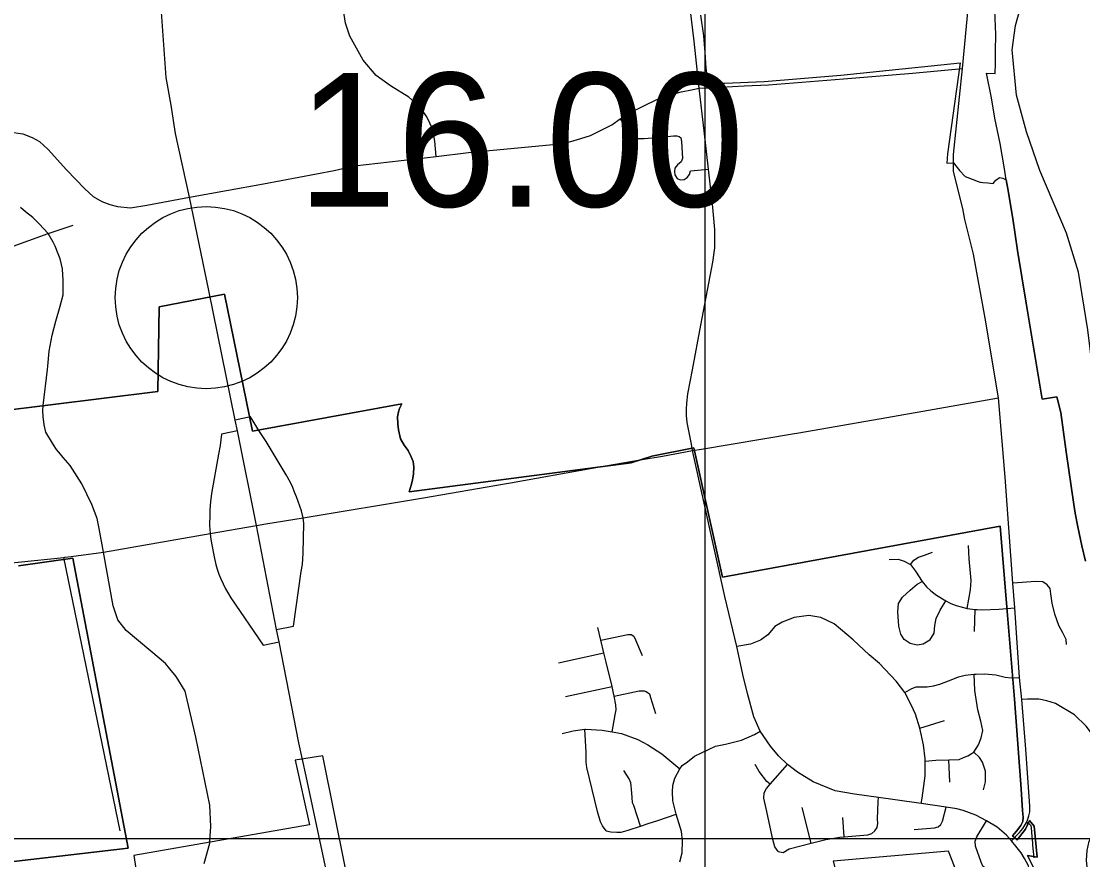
# Model space of a CAD drawing. Extents: x 1659811 to 1934326, y 644115 to 934867.
# Drawn here: x 1788682 to 1797422, y 753899 to 760803 of the extents above; entities that cross this region are included whole.
import ezdxf

# ---------------------------------------------------------------- set-up
doc = ezdxf.new("R2010")
doc.units = 0
for name, color, linetype in [('Default', 7, 'Continuous'), ('GM_X_City_Street', 7, 'Continuous'), ('GM_X_Corporation', 7, 'Continuous'), ('GM_X_County_Road', 7, 'Continuous'), ('GM_X_Interchange_Ramps', 7, 'Continuous'), ('GM_X_Interstate_Route', 7, 'Continuous'), ('GM_X_Township', 7, 'Continuous'), ('SC_Scratch1', 7, 'Continuous'), ('SH_Text', 7, 'Continuous')]:
    doc.layers.add(name, color=color, linetype=linetype)

msp = doc.modelspace()

# ---------------------------------------------------------------- linework, layer by layer
at = {"layer": 'Default'}
msp.add_circle((1790205.9, 758526.8), 750, dxfattribs=at)
at = {"layer": 'GM_X_City_Street'}
for points in [[(1794264.2, 760250.4), (1794222.3, 760639.4), (1794156.9, 761184.7), (1794125.6, 761334.1), (1794098.3, 761406.4), (1794016.1, 761625.6), (1793916.4, 761923.3), (1793861.5, 762072.2), (1793810.9, 762252.9), (1793754.5, 762488.4), (1793725.6, 762661.9), (1793711.2, 762739.9), (1793676.5, 763042), (1793660.6, 763196.6), (1793634.6, 763508.8), (1793627.4, 763701), (1793630.2, 763841.2), (1793646.2, 764095.6), (1793658.2, 764238)], [(1792098.2, 759687.9), (1792088, 759814.9), (1792069.7, 759911), (1792021.3, 760015.1), (1791967.7, 760094.7), (1791874.4, 760176.4), (1791722.8, 760269.7), (1791603.2, 760357.2), (1791498.3, 760482.6), (1791387.5, 760680.9), (1791351.8, 760786), (1791335.7, 760894.2)], [(1794635.1, 760270.1), (1794833.8, 760280.1), (1795452.2, 760327.5), (1796020.8, 760376.5), (1796433.3, 760413.6)], [(1789583.1, 759266.7), (1789716.7, 759288.1), (1790068.8, 759353.9), (1790675.7, 759464.5), (1791259.3, 759573.4), (1791426.6, 759611.4), (1792098.2, 759687.9), (1792363.9, 759723.3), (1793031.9, 759784.9), (1793116.3, 759792.4), (1793208.1, 759812.2), (1793290, 759837), (1793369.3, 759861.8), (1793483.5, 759918.9), (1793545.5, 759951.1), (1793612.5, 759998.3), (1793726.6, 760065.3), (1793808.5, 760107.4), (1793915.2, 760157.1), (1794003.6, 760190.5), (1794114.3, 760221.7), (1794200.9, 760239.2), (1794264.2, 760250.4)], [(1794199.5, 757319.4), (1794165.8, 757498.2), (1794160.5, 757556.3), (1794160.5, 757609.8), (1794163.2, 757656.8), (1794171.2, 757733.6), (1794209, 757931.9), (1794276.6, 758300), (1794376, 758819), (1794393.3, 758937.5), (1794393.3, 759088.8), (1794376.5, 759268.5), (1794340.8, 759583.8), (1794306.3, 759899.7), (1794264.2, 760250.4)], [(1794264.2, 760250.4), (1794346.9, 760255.6), (1794635.1, 760270.1)], [(1793612.5, 759998.3), (1793677.2, 759907.5), (1793702.7, 759869.7), (1793716, 759849.3), (1793730.3, 759838), (1793753.8, 759837), (1793809.9, 759838), (1793982.4, 759850.3), (1794051.9, 759858.5), (1794079.4, 759860.5), (1794098.8, 759854.4), (1794112.1, 759842.1), (1794118.2, 759812.5), (1794126.4, 759671.6), (1794115.1, 759646.1), (1794084.5, 759620.6), (1794064.1, 759592), (1794061, 759564.5), (1794063.1, 759538.9), (1794082.5, 759508.3), (1794108, 759497.1), (1794141.7, 759499.1), (1794166.2, 759515.4), (1794183.6, 759540), (1794192.7, 759570.6), (1794340.8, 759583.8)], [(1788583, 759893.1), (1788696.5, 759876.3), (1788771.7, 759846.2), (1788831.8, 759811.2), (1788903.9, 759745.6), (1789054.9, 759579), (1789205.8, 759422.9), (1789273.5, 759360.4), (1789344.6, 759318.8), (1789410.5, 759292.8), (1789474.7, 759277.1), (1789583.1, 759266.7)], [(1796834.4, 754054.6), (1796902.1, 754122.1), (1796929.1, 754155), (1796958.2, 754205.8), (1796966.9, 754224.9), (1796979, 754259.7), (1796985.6, 754293.3), (1796985.6, 754340), (1796954.5, 754809.1), (1796919.6, 755218.7), (1796902.6, 755400.7), (1796863.3, 755973.8), (1796847.6, 756176.8), (1796782.1, 757049.5), (1796728, 757701.5), (1796620, 758359.1), (1796523.7, 758884.4), (1796452, 759171.6), (1796434.4, 759260.6), (1796366.3, 759533.3), (1796358.9, 759567), (1796356.8, 759606.3), (1796356.9, 759637.5), (1796357, 759661.8)], [(1789025, 758710.8), (1789023.1, 758763.8), (1789014.6, 758801.1), (1789002.2, 758845.5), (1788987.2, 758888.9), (1788962.1, 758950.7), (1788945.4, 758983), (1788902.7, 759053.7), (1788831, 759134.5), (1788777.5, 759187.1), (1788716.5, 759233.1), (1788674.8, 759269)], [(1788365.8, 758855), (1788370.2, 758860.2), (1788370.2, 758887.4), (1788413, 758891.3), (1788448, 758893.6), (1788497.7, 758906.8), (1788585.5, 758939.5), (1788902.7, 759053.7), (1789110.2, 759122.9)], [(1788898.6, 757934.9), (1788901.9, 757962.1), (1788913, 758085.6), (1788936.7, 758218.5), (1788966.8, 758334), (1789003.2, 758455.9), (1789026.9, 758550.8), (1789026.2, 758675.2), (1789025, 758710.8)], [(1789005.3, 757238.8), (1788972.6, 757277.2), (1788947.1, 757314.2), (1788884.5, 757418.2), (1788869.8, 757478.6), (1788862.5, 757549), (1788858.9, 757593.7), (1788862.5, 757639.9), (1788898.6, 757934.9)], [(1795032.5, 757404.4), (1795085.6, 757413.2), (1795808, 757540.3), (1796728, 757701.5)], [(1794209.3, 757267.4), (1794283, 757279.6), (1795032.5, 757404.4)], [(1793795.8, 757194.7), (1793962.3, 757222.9), (1794209.3, 757267.4)], [(1794209.3, 757267.4), (1794199.5, 757319.4)], [(1794662.5, 755269.8), (1794630.1, 755399), (1794575.2, 755654.8), (1794476.4, 756065.8), (1794209.3, 757267.4)], [(1789358.9, 756431.6), (1789323.4, 756626), (1789306.2, 756709.4), (1789264.5, 756823.6), (1789181.7, 756993.8), (1789085.4, 757144.9), (1789028, 757212.1), (1789005.3, 757238.8)], [(1793382.1, 757123.3), (1793493.3, 757143.5), (1793795.8, 757194.7)], [(1792710.9, 757001.6), (1793382.1, 757123.3)], [(1791003.1, 756715), (1791994.2, 756879.5), (1792662.4, 756992.8), (1792710.9, 757001.6)], [(1790236.3, 756584.6), (1790619.8, 756651.1), (1790696.5, 756663.9)], [(1790696.5, 756663.9), (1791003.1, 756715)], [(1789358.9, 756431.6), (1790236.3, 756584.6)], [(1796469.6, 755968.7), (1796496.7, 756122.5), (1796503.5, 756196.9), (1796498.4, 756257.7), (1796488.2, 756377.7), (1796481.5, 756487.6)], [(1787022.2, 756188.3), (1787057.9, 756191.9), (1787419.2, 756226.7), (1788657, 756348.4), (1789031.7, 756387.9), (1789041.3, 756389.1)], [(1789497.8, 754136.3), (1789031.7, 756387.9)], [(1789041.3, 756389.1), (1789094.2, 756396.2)], [(1789094.2, 756396.2), (1789358.9, 756431.6)], [(1789906.6, 755471.5), (1789870.4, 755516), (1789748.8, 755617.4), (1789546.1, 755786.3), (1789478.5, 755874.1), (1789438, 755989), (1789358.9, 756431.6)], [(1796005.1, 756328.7), (1796032.1, 756364.2), (1796069.3, 756389.5), (1796118.3, 756406.4), (1796185.8, 756430.1)], [(1795827.7, 756370.9), (1795903.7, 756372.6), (1795952.7, 756357.4), (1796005.1, 756328.7), (1796045.7, 756274.6), (1796099.7, 756190.1), (1796136.9, 756146.2), (1796170.7, 756114.1), (1796217.9, 756078.6), (1796293.9, 756029.6), (1796336.2, 756007.6), (1796380.1, 755992.4), (1796469.6, 755968.7), (1796537.2, 755960.3), (1796553.5, 755959.3)], [(1796162.2, 755706.8), (1796108.1, 755673), (1796057.4, 755664.6), (1796000, 755678.1), (1795951, 755713.5), (1795924, 755755.8), (1795907.1, 755821.7), (1795900.3, 755940), (1795905.4, 756009.3), (1795939.2, 756061.7), (1796000, 756119.1), (1796059.2, 756168.1), (1796099.7, 756190.1)], [(1797287.3, 755671.3), (1797285.6, 755711.9), (1797258.6, 755765.9), (1797224.8, 755828.5), (1797192.7, 755921.4), (1797170.7, 756012.7), (1797158.9, 756087.9), (1797153.8, 756131), (1797128.5, 756163.1), (1797094.7, 756188.4), (1797035.6, 756190.1), (1796847.6, 756176.8)], [(1796162.2, 755706.8), (1796197.7, 755764.3), (1796204.4, 755828.5), (1796216.3, 755884.2), (1796248.3, 755953.5), (1796293.9, 756029.6)], [(1796530.5, 755777.8), (1796537.2, 755960.3)], [(1796553.5, 755959.3), (1796594.7, 755956.9), (1796731.5, 755962), (1796863.3, 755973.8)], [(1796123.8, 754729), (1796110.6, 754845.4), (1796081.1, 754981.8), (1796043.9, 755096.8), (1796011.8, 755169.4), (1795956.1, 755275.9), (1795886.8, 755370.5), (1795750, 755514.1), (1795663.8, 755586.8), (1795532.9, 755710.2), (1795374.1, 755842), (1795266, 755892.7), (1795168, 755909.6), (1795046.4, 755892.7), (1794948.4, 755855.5), (1794887.6, 755818.3), (1794830.2, 755750.8), (1794777.1, 755713.3)], [(1793548.3, 754951), (1793572.9, 755091.4), (1793579.8, 755133.5), (1793579.1, 755173.9), (1793564.1, 755246.3), (1793559.4, 755269.1), (1793546.2, 755324.2), (1793498.1, 755524.5), (1793479.5, 755602.1), (1793454.3, 755706.9), (1793429.5, 755810)], [(1793454.3, 755706.9), (1793676.2, 755754.2), (1793704.6, 755753), (1793724.9, 755740.1), (1793739.9, 755708.3), (1793794.2, 755579.2)], [(1794777.1, 755713.3), (1794769.8, 755708.1), (1794686.6, 755675.2), (1794575.2, 755654.8)], [(1793105.7, 755519.7), (1793479.5, 755602.1)], [(1790236.2, 754054), (1790242.1, 754171.3), (1790235.3, 754347), (1790120.4, 754907.8), (1790032.6, 755286.3), (1789958.3, 755407.9), (1789906.6, 755471.5)], [(1795956.1, 755275.9), (1796013.5, 755309.7), (1796050.7, 755321.5), (1796098, 755323.2), (1796141.9, 755323.2), (1796194.3, 755330), (1796246.7, 755343.5), (1796351.4, 755385.7), (1796400.4, 755404.3), (1796454.4, 755419.5), (1796527.4, 755426.3), (1796545.7, 755427)], [(1796125.9, 754710.8), (1796212.8, 754719.1), (1796318.4, 754721.2), (1796405.3, 754725.3), (1796439.7, 754739.9), (1796477, 754754.3), (1796524.6, 754785.4), (1796565.1, 754844.9), (1796585.4, 754902.4), (1796598.9, 754963.2), (1796584.1, 755040.5), (1796559.5, 755132.3), (1796534.9, 755291.5), (1796527.4, 755426.3)], [(1796545.7, 755427), (1796616.6, 755429.7), (1796706.2, 755421.2), (1796783.9, 755402.6), (1796834.6, 755397.5), (1796902.6, 755400.7)], [(1793163.2, 755242), (1793546.2, 755324.2)], [(1793564.1, 755246.3), (1793771.2, 755290.3), (1793811.3, 755289.7), (1793828.4, 755284.7), (1793854.1, 755264.3), (1793864.3, 755234.6), (1793904.7, 755102.1)], [(1796834.4, 754054.6), (1796795.2, 754100), (1796718, 754166.2), (1796630.4, 754219.3), (1796541, 754264.8), (1796437.5, 754304), (1796384.7, 754317.2), (1796296.9, 754330.7), (1796093, 754360.9), (1795878, 754391.4), (1795741, 754410.3), (1795542.7, 754438.9), (1795384.8, 754465.6), (1795201.2, 754540.9), (1795072.8, 754619.7), (1794990, 754684.5), (1794915.7, 754755.8), (1794851.4, 754833.8), (1794767, 754958.5), (1794714.6, 755074.3), (1794663.1, 755267.3), (1794662.5, 755269.8)], [(1797474.1, 753661.2), (1797453.4, 753894.5), (1797457.5, 753975.5), (1797476.1, 754052), (1797498.8, 754098.2), (1797520.1, 754127.5), (1797571.4, 754176), (1797653.1, 754228.1), (1797703.8, 754262.5), (1797740.9, 754311.2), (1797760.9, 754364.1), (1797763.9, 754420.6), (1797710.8, 754612.1), (1797671.9, 754687.7), (1797642.1, 754738.8), (1797582.5, 754826.9), (1797449.4, 754998.5), (1797353, 755093.2), (1797198.2, 755184.3), (1797125.1, 755208.3), (1797060.9, 755220.1), (1796967.1, 755222.2), (1796919.6, 755218.7)], [(1796081.1, 754981.8), (1796283.8, 755044.4)], [(1793135.6, 754937.8), (1793225.5, 754960.7), (1793321.2, 754974.3), (1793328, 754975.3), (1793464.5, 754966.4), (1793548.3, 754951), (1793624.6, 754937), (1793759.8, 754887.6), (1793842.5, 754845.2), (1793955.2, 754771.4), (1794104, 754647.1)], [(1793497.8, 754137), (1793468.8, 754177.4), (1793451.2, 754212.1), (1793427.1, 754295.3), (1793338, 754657.6), (1793333.8, 754703.4), (1793332.3, 754784.1), (1793321.2, 754974.3)], [(1794105.4, 753882), (1794123.3, 753955.1), (1794127.5, 754054.8), (1794118.9, 754130.9), (1794075.3, 754273.1), (1794047.2, 754383.3), (1794043.6, 754457.1), (1794047.3, 754510.4), (1794064.8, 754570), (1794104, 754647.1), (1794125, 754674.6), (1794168.2, 754705.1), (1794225.2, 754752.5), (1794399.3, 754834.9), (1794479.4, 754849.7), (1794613.6, 754883.5), (1794720.7, 754929.9), (1794767, 754958.5)], [(1796093, 754360.9), (1796098.7, 754405.6), (1796123.8, 754588.7), (1796125.9, 754710.8), (1796123.8, 754729)], [(1796328.8, 754539), (1796318.4, 754721.2)], [(1796605.3, 754475.4), (1796621.3, 754540), (1796622.7, 754628.1), (1796595.8, 754702.6), (1796570.9, 754741.9), (1796524.6, 754785.4)], [(1793781.9, 754176.5), (1793725.2, 754345.8), (1793715.9, 754367.9), (1793711.7, 754412.7), (1793706.1, 754479.5), (1793702.8, 754508.1), (1793701.1, 754531), (1793686.5, 754565.1), (1793642.8, 754632.7)], [(1794848.6, 754522.1), (1794822.3, 754543.2), (1794757, 754626.6), (1794724.2, 754684.4)], [(1794913.7, 753967.7), (1794886.9, 754006.2), (1794869.5, 754065.1), (1794815.9, 754319.9), (1794796.2, 754407.3), (1794798.5, 754449), (1794818, 754486), (1794848.6, 754522.1), (1794990, 754684.5)], [(1794913.7, 753967.7), (1794954.7, 753958.4), (1795003.7, 753989), (1795186.6, 754036.6), (1795306.1, 754065.5), (1795421.1, 754084.8), (1795458.9, 754088.9), (1795520.7, 754092.7), (1795652.2, 754104.6), (1795684.6, 754115.5), (1795711.5, 754136.5), (1795730.8, 754165.3), (1795735.7, 754199.7), (1795732.6, 754233.6), (1795737.9, 754378.8), (1795741, 754410.3)], [(1795186.6, 754036.6), (1795112.7, 754328.5)], [(1796033.8, 754149.3), (1796202.5, 754162.6), (1796231.4, 754170.1), (1796254.7, 754188.9), (1796268.3, 754215.6), (1796296.9, 754330.7)], [(1793497.8, 754137), (1793537.8, 754127.8), (1793586.8, 754125.2), (1793621.7, 754126), (1793680.1, 754143.6), (1793781.9, 754176.5), (1793843.6, 754196.4), (1793923.5, 754221.1), (1794075.3, 754273.1)], [(1795458.9, 754088.9), (1795446.2, 754246.7)], [(1796759.8, 753822.3), (1796662.8, 753814.5), (1796628, 753823.8), (1796600.7, 753847.2), (1796586.1, 753880.1), (1796539.9, 754011.3), (1796535.8, 754051.1), (1796549.2, 754088.7), (1796630.4, 754219.3)], [(1797011.7, 754018.9), (1797010.2, 754034.2), (1797002.4, 754123.1), (1797000.9, 754163.3), (1796996.1, 754177.9), (1796986.2, 754190.1), (1796958.2, 754205.8)], [(1790188, 753867.2), (1790235.3, 754036.2), (1790236.2, 754054)], [(1796979.4, 753838.5), (1796975.3, 753849), (1796943.3, 753909.7), (1796914.6, 753956.9), (1796872.4, 754011.8), (1796834.4, 754054.6)], [(1797021.5, 753915.3), (1797011.7, 754018.9)]]:
    msp.add_lwpolyline(points, dxfattribs=at)
at = {"layer": 'GM_X_Corporation'}
for points in [[(1794274.5, 760852.6), (1794298.4, 760682.8), (1794309.7, 760544.7), (1794319.5, 760416.7), (1794336.2, 760293.2), (1794473.3, 760293.2), (1794798.4, 760306.9), (1795429, 760357.8), (1796412.1, 760459.7), (1796307.5, 759709.7), (1796301.8, 759633.4), (1796356.9, 759637.5), (1796408, 759573.6), (1796454.9, 759524.3), (1796534.5, 759493.4), (1796552.4, 759486.9), (1796578.2, 759476.8), (1796599.1, 759476.3), (1796640.3, 759471.2), (1796684.5, 759466.6), (1796705.8, 759494.8), (1796737, 759515.9), (1796763.4, 759510.4), (1796792.2, 759498.2), (1796806.3, 759421.6), (1796847.2, 759179.2), (1796885.2, 758914.6), (1796955.4, 758480.6), (1797087.2, 757690.8), (1797209.8, 757709.8), (1797242.5, 757580.8), (1797284.6, 757257.2), (1797348.8, 756823.2), (1797360.9, 756753.1), (1797381.6, 756638.7), (1797413.3, 756483.4), (1797445.4, 756357.9)], [(1794274.5, 760852.6), (1794298.4, 760682.8), (1794309.7, 760544.7), (1794319.5, 760416.7), (1794336.2, 760293.2), (1794473.3, 760293.2), (1794798.4, 760306.9), (1795429, 760357.8), (1796412.1, 760459.7), (1796307.5, 759709.7), (1796301.8, 759633.4), (1796356.9, 759637.5), (1796408, 759573.6), (1796454.9, 759524.3), (1796534.5, 759493.4), (1796552.4, 759486.9), (1796578.2, 759476.8), (1796599.1, 759476.3), (1796640.3, 759471.2), (1796684.5, 759466.6), (1796705.8, 759494.8), (1796737, 759515.9), (1796763.4, 759510.4), (1796792.2, 759498.2), (1796806.3, 759421.6), (1796847.2, 759179.2), (1796885.2, 758914.6), (1796955.4, 758480.6), (1797087.2, 757690.8), (1797209.8, 757709.8), (1797242.5, 757580.8), (1797284.6, 757257.2), (1797348.8, 756823.2), (1797360.9, 756753.1), (1797381.6, 756638.7), (1797413.3, 756483.4), (1797445.4, 756357.9)], [(1797445.4, 756357.9), (1797413.3, 756483.4), (1797381.6, 756638.7), (1797360.9, 756753.1), (1797348.8, 756823.2), (1797284.6, 757257.2), (1797242.5, 757580.8), (1797209.8, 757709.8), (1797087.2, 757690.8), (1796955.4, 758480.6), (1796885.2, 758914.6), (1796847.2, 759179.2), (1796806.3, 759421.6), (1796792.2, 759498.2), (1796774.5, 759604.6), (1796742.2, 759796.1), (1796698.9, 760003.8), (1796671.1, 760173.1), (1796630.9, 760375.7), (1796701, 760373.2), (1796704.6, 760455.8), (1796703.3, 760557.1), (1796705.5, 760693.6), (1796698.9, 760891.1)], [(1788478.7, 757590.1), (1789806.5, 757755.2), (1789817.7, 758450.1), (1790355, 758555.4), (1790586.5, 757428.4), (1791817.1, 757651.3), (1791797.5, 757613.5), (1791788.1, 757586.7), (1791780.2, 757545.7), (1791781.7, 757487.3), (1791788.2, 757437.5), (1791805.4, 757364.2), (1791835.4, 757312.2), (1791866.7, 757269), (1791892.2, 757217.5), (1791908.3, 757178.9), (1791915.2, 757135.1), (1791910.6, 757075), (1791903.7, 757024.2), (1791892.1, 756982.7), (1791876.2, 756927.8), (1793703.4, 757166.8), (1793873.5, 757221.7), (1794219.6, 757290.9), (1794454.8, 756225.6), (1796742, 756644.1), (1796798.4, 755978.9), (1796858.8, 755222.1), (1796914.6, 754482.3), (1796927.4, 754304), (1796931.4, 754249.5), (1796929.1, 754213.1), (1796912.3, 754180.7), (1796876.5, 754133.4), (1796843.5, 754096.9), (1796883.3, 754064), (1796952, 754149.5), (1796983.3, 754223), (1797021.9, 754174.8), (1797047.2, 753919.4), (1796967.7, 753933.8), (1797035.1, 753796.4)], [(1797035.1, 753796.4), (1796967.7, 753933.8), (1797047.2, 753919.4), (1797021.9, 754174.8), (1796983.3, 754223), (1796952, 754149.5), (1796883.3, 754064), (1796843.5, 754096.9), (1796876.5, 754133.4), (1796912.3, 754180.7), (1796929.1, 754213.1), (1796931.4, 754249.5), (1796927.4, 754304), (1796914.6, 754482.3), (1796858.8, 755222.1), (1796798.4, 755978.9), (1796742, 756644.1), (1794454.8, 756225.6), (1794219.6, 757290.9), (1793873.5, 757221.7), (1793703.4, 757166.8), (1791876.2, 756927.8), (1791892.1, 756982.7), (1791903.7, 757024.2), (1791910.6, 757075), (1791915.2, 757135.1), (1791908.3, 757178.9), (1791892.2, 757217.5), (1791866.7, 757269), (1791835.4, 757312.2), (1791805.4, 757364.2), (1791788.2, 757437.5), (1791781.7, 757487.3), (1791780.2, 757545.7), (1791788.1, 757586.7), (1791797.5, 757613.5), (1791817.1, 757651.3), (1790586.5, 757428.4), (1790355, 758555.4), (1789817.7, 758450.1), (1789806.5, 757755.2), (1788478.7, 757590.1)], [(1797035.1, 753796.4), (1796967.7, 753933.8), (1797047.2, 753919.4), (1797021.9, 754174.8), (1796983.3, 754223), (1796952, 754149.5), (1796883.3, 754064), (1796843.5, 754096.9), (1796876.5, 754133.4), (1796912.3, 754180.7), (1796929.1, 754213.1), (1796931.4, 754249.5), (1796927.4, 754304), (1796914.6, 754482.3), (1796858.8, 755222.1), (1796798.4, 755978.9), (1796742, 756644.1), (1794454.8, 756225.6), (1794219.6, 757290.9), (1793873.5, 757221.7), (1793703.4, 757166.8), (1791876.2, 756927.8), (1791892.1, 756982.7), (1791903.7, 757024.2), (1791910.6, 757075), (1791915.2, 757135.1), (1791908.3, 757178.9), (1791892.2, 757217.5), (1791866.7, 757269), (1791835.4, 757312.2), (1791805.4, 757364.2), (1791788.2, 757437.5), (1791781.7, 757487.3), (1791780.2, 757545.7), (1791788.1, 757586.7), (1791797.5, 757613.5), (1791817.1, 757651.3), (1790586.5, 757428.4), (1790355, 758555.4), (1789817.7, 758450.1), (1789806.5, 757755.2), (1788478.7, 757590.1)], [(1788192.8, 753834.6), (1789562.5, 753993.5), (1789108.1, 756381.9), (1788659.2, 756318.2)], [(1788659.2, 756318.2), (1789108.1, 756381.9), (1789562.5, 753993.5), (1788192.8, 753834.6)], [(1788659.2, 756318.2), (1789108.1, 756381.9), (1789562.5, 753993.5), (1788192.8, 753834.6)], [(1792198, 749625.8), (1791164.3, 754755), (1790937.7, 754719.4), (1791055.5, 754185.1), (1789610.3, 753934.5), (1789670.6, 753539.3)]]:
    msp.add_lwpolyline(points, dxfattribs=at)
msp.add_lwpolyline([(1794796.5, 753441.5), (1794876.4, 753130.5), (1795181.3, 753218.8), (1795191.7, 753180.2), (1795271.9, 753203.5), (1795345.6, 753219.9), (1795335.1, 753258.5), (1795479.6, 753290.7), (1795473.8, 753312), (1795544.3, 753327.7), (1795606.1, 753338.6), (1795899, 753576.5), (1795891.4, 753623.9), (1796433.6, 753668.9), (1796317.5, 753968.8), (1795366.2, 753888.4), (1795437.7, 753608.8)], close=True, dxfattribs=at)
at = {"layer": 'GM_X_County_Road'}
msp.add_lwpolyline([(1796357, 759661.8), (1796357.2, 759704.5), (1796433.3, 760413.6), (1796537.3, 761519.7), (1796555.1, 761684.1), (1796559.5, 761714.7), (1796561.3, 761724.7)], dxfattribs=at)
at = {"layer": 'GM_X_Interchange_Ramps'}
for points in [[(1791003.1, 756715), (1790989.9, 756772.2), (1790947.8, 756885.9), (1790933.1, 756925.5), (1790917.4, 756963.2), (1790898, 757005), (1790864.2, 757068.4), (1790698.2, 757341.2), (1790644.7, 757424.3), (1790570.9, 757546.1), (1790444.2, 757519.3)], [(1790461.7, 757430.2), (1790330.8, 757402.6), (1790320.5, 757309.5), (1790306.9, 757237.8), (1790249.2, 756913.4), (1790239.6, 756845.6), (1790235, 756782.4), (1790234.2, 756742.5), (1790231.7, 756651.7), (1790236.3, 756584.6)], [(1790784.6, 755795.7), (1790923.6, 755823.1), (1790987.5, 756271.9), (1790996.7, 756329.9), (1791001.4, 756375.2), (1791003.8, 756423.6), (1791010.1, 756668.1), (1791003.1, 756715)], [(1790236.3, 756584.6), (1790243.4, 756537), (1790263.9, 756420.3), (1790272.3, 756377.9), (1790283.9, 756330.9), (1790296.1, 756290.2), (1790310, 756250.1), (1790325.4, 756211.6), (1790343.9, 756170.5), (1790365.1, 756128.9), (1790388.2, 756088.5), (1790408.9, 756055.9), (1790674.7, 755666.4), (1790805.3, 755692.2)]]:
    msp.add_lwpolyline(points, dxfattribs=at)
at = {"layer": 'GM_X_Interstate_Route'}
for points in [[(1790226.2, 758584.6), (1790068.8, 759353.9), (1789951.7, 759878.7), (1789917, 760111.2), (1789875.4, 760340.1), (1789828.8, 760994.3), (1789860.5, 761609.2), (1789868, 761721.1)], [(1790619.8, 756651.1), (1790461.7, 757430.2), (1790444.2, 757519.3), (1790226.2, 758584.6)], [(1791027.2, 754586), (1790968.2, 754861.4), (1790805.3, 755692.2), (1790784.6, 755795.7), (1790619.8, 756651.1)], [(1792028.3, 749783), (1792025.5, 749796.3), (1791906.1, 750378.4), (1791547.6, 752115.2), (1791280.2, 753404.9), (1791027.2, 754586)]]:
    msp.add_lwpolyline(points, dxfattribs=at)
at = {"layer": 'GM_X_Township'}
msp.add_lwpolyline([(1798702.1, 753874.9), (1798405.7, 754608.6), (1797955, 755800.8), (1797766.6, 756435.4), (1797558.4, 757500.4), (1797462.9, 758261.8), (1797385.8, 758737.5), (1797287.5, 759056.9), (1797068.6, 759573.3), (1796960.3, 759890.8), (1796875.8, 760193.8), (1796840.9, 760568.2), (1796868.9, 760768.6), (1796927.2, 760974.5)], dxfattribs=at)
at = {"layer": 'SC_Scratch1'}
msp.add_lwpolyline([(1659810.6, 738616.8), (1659810.6, 934866.8), (1794310.6, 934866.8), (1794310.6, 738616.8)], close=True, dxfattribs=at)
at = {"layer": 'SH_Text'}
msp.add_lwpolyline([(1741462.1, 842026.1), (1846072.7, 842026.1), (1846072.7, 754070.2), (1741462.1, 754070.2)], close=True, dxfattribs=at)

# ---------------------------------------------------------------- texts
at = {"layer": 'Default'}
msp.add_text('16.00', height=1100, dxfattribs=at).set_placement((1790955.9, 759276.8))

doc.saveas('drawing.dxf')
